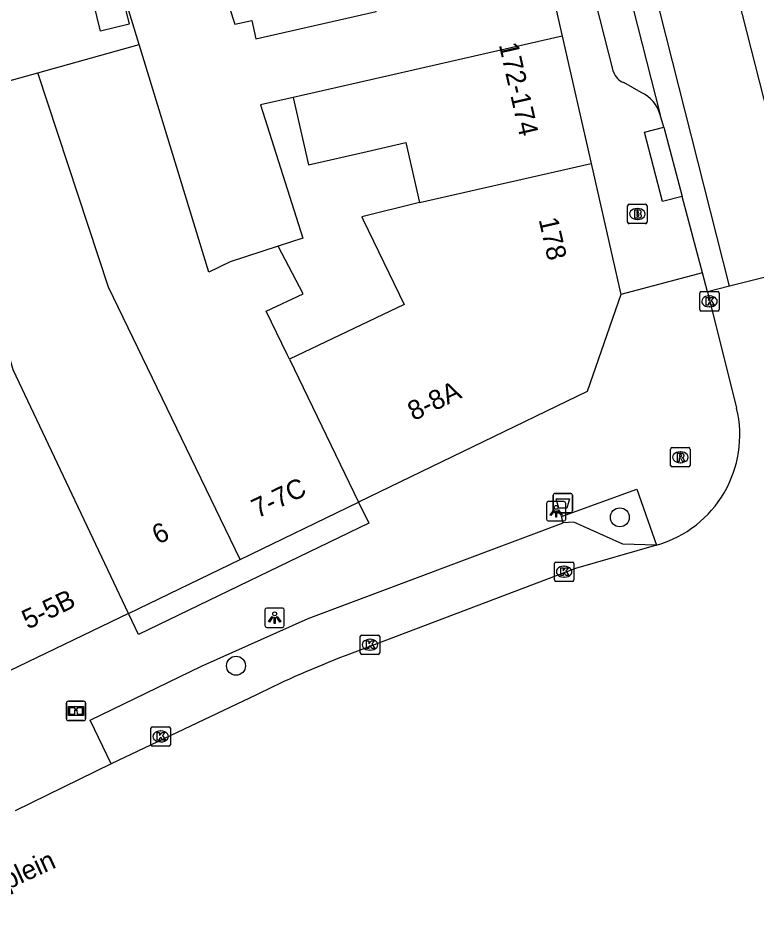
# Model space of a CAD drawing. Extents: x 159265 to 160143, y 383413 to 384319.
# Drawn here: x 159729.99 to 159768.06, y 383602.03 to 383649.08 of the extents above; entities that cross this region are included whole.
import ezdxf

# ---------------------------------------------------------------- set-up
doc = ezdxf.new("R2010")
doc.units = 0
for name, color, linetype in [('IMGEO_Afvalbak', 7, 'Continuous'), ('IMGEO_Boom', 7, 'Continuous'), ('IMGEO_Brandkraan', 7, 'Continuous'), ('IMGEO_Informatiebord', 7, 'Continuous'), ('IMGEO_Kolk', 7, 'Continuous'), ('IMGEO_Lichtpunt', 7, 'Continuous'), ('IMGEO_Openbare_ruimte_label', 7, 'Continuous'), ('IMGEO_Pand', 7, 'Continuous'), ('IMGEO_Pand_nummerreeks', 7, 'Continuous'), ('IMGEO_Parkeervlak_open', 7, 'Continuous'), ('IMGEO_Rijbaan_lokaal_gesloten', 7, 'Continuous'), ('IMGEO_Rijbaan_lokaal_open', 7, 'Continuous'), ('IMGEO_Rioolput', 7, 'Continuous'), ('IMGEO_Voetpad_open', 7, 'Continuous')]:
    doc.layers.add(name, color=color, linetype=linetype)

msp = doc.modelspace()

# ---------------------------------------------------------------- linework, layer by layer
at = {"layer": 'IMGEO_Afvalbak'}
for p, q in [((159757.568, 383623.678), (159757.568, 383624.478)), ((159757.568, 383624.478), (159757.568, 383623.678)), ((159757.668, 383624.578), (159758.458, 383624.578)), ((159758.458, 383624.578), (159757.668, 383624.578)), ((159758.558, 383624.478), (159758.558, 383623.678)), ((159758.558, 383623.678), (159758.558, 383624.478)), ((159758.458, 383623.578), (159757.668, 383623.578)), ((159757.668, 383623.578), (159758.458, 383623.578))]:
    msp.add_line(p, q, dxfattribs=at)
msp.add_lwpolyline([(159757.711, 383624.292), (159758.415, 383624.292), (159758.266, 383623.822), (159757.86, 383623.822), (159757.711, 383624.292)], dxfattribs=at)
for centre, start, end in [((159757.668, 383624.478), 90, 180), ((159757.668, 383624.478), 90, 180), ((159758.458, 383624.478), 0, 90), ((159758.458, 383624.478), 360, 90), ((159757.668, 383623.678), 180, 270), ((159757.668, 383623.678), 180, 270), ((159758.458, 383623.678), 270, 0), ((159758.458, 383623.678), 270, 0)]:
    msp.add_arc(centre, 0.1, start, end, dxfattribs=at)
at = {"layer": 'IMGEO_Boom'}
for centre in [(159761.002, 383623.342), (159741.213, 383615.691)]:
    msp.add_circle(centre, 0.489, dxfattribs=at)
at = {"layer": 'IMGEO_Brandkraan'}
for p, q in [((159761.404, 383638.559), (159761.404, 383639.411)), ((159761.479, 383639.485), (159762.331, 383639.485)), ((159761.892, 383639.265), (159761.917, 383639.265)), ((159762.405, 383639.411), (159762.405, 383638.559)), ((159762.331, 383638.485), (159761.479, 383638.485)), ((159761.915, 383638.705), (159761.89, 383638.705))]:
    msp.add_line(p, q, dxfattribs=at)
for points in [[(159761.404, 383638.559), (159761.404, 383639.411)], [(159761.479, 383639.485), (159762.331, 383639.485)], [(159762.405, 383639.411), (159762.405, 383638.559)], [(159761.752, 383639.185), (159761.752, 383638.785), (159761.965, 383638.785)], [(159761.983, 383639.185), (159761.752, 383639.185)], [(159761.931, 383639.104), (159761.877, 383639.104), (159761.877, 383639.028)], [(159761.877, 383639.028), (159761.93, 383639.028)], [(159761.939, 383638.952), (159761.877, 383638.952), (159761.877, 383638.871)], [(159761.877, 383638.871), (159761.939, 383638.871)], [(159762.331, 383638.485), (159761.479, 383638.485)]]:
    msp.add_lwpolyline(points, dxfattribs=at)
for centre, radius, start, end in [((159761.481, 383639.409), 0.0765, 91.552, 178.448), ((159761.481, 383639.409), 0.0765, 91.552, 178.448), ((159762.329, 383639.409), 0.0765, 1.552, 88.448), ((159762.329, 383639.409), 0.0765, 1.552, 88.448), ((159761.932, 383639.066), 0.0379, 267.8285, 90.9355), ((159761.94, 383638.911), 0.0404, 269.8759, 90.5077), ((159761.971, 383639.036), 0.251, 268.6676, 293.5347), ((159761.987, 383639.04), 0.145, 59.4692, 91.5367), ((159762.012, 383639.087), 0.0922, 285.5137, 58.1501), ((159762.017, 383638.895), 0.105, 301.3115, 78.989), ((159761.481, 383638.561), 0.0765, 181.552, 268.448), ((159761.481, 383638.561), 0.0765, 181.552, 268.448), ((159762.329, 383638.561), 0.0765, 271.552, 358.448), ((159762.329, 383638.561), 0.0765, 271.552, 358.448)]:
    msp.add_arc(centre, radius, start, end, dxfattribs=at)
for centre, major_axis, ratio, start_param, end_param in [((159761.891, 383638.985), (-0.387, 0.002), 0.722429, 4.712389, 7.853982), ((159761.916, 383638.985), (-0.39, 0.002), 0.717154, 1.570796, 4.712389)]:
    msp.add_ellipse(centre, major_axis=major_axis, ratio=ratio, start_param=start_param, end_param=end_param, dxfattribs=at)
at = {"layer": 'IMGEO_Informatiebord'}
for p, q in [((159732.568, 383613.859), (159733.358, 383613.859)), ((159733.358, 383613.859), (159732.568, 383613.859)), ((159732.468, 383612.959), (159732.468, 383613.759)), ((159732.468, 383613.759), (159732.468, 383612.959)), ((159733.458, 383613.759), (159733.458, 383612.959)), ((159733.458, 383612.959), (159733.458, 383613.759)), ((159733.358, 383612.859), (159732.568, 383612.859)), ((159732.568, 383612.859), (159733.358, 383612.859))]:
    msp.add_line(p, q, dxfattribs=at)
for points in [[(159732.569, 383613.591), (159733.357, 383613.591), (159733.357, 383613.127), (159732.569, 383613.127), (159732.569, 383613.591)], [(159732.634, 383613.526), (159732.634, 383613.192), (159732.909, 383613.192), (159732.91, 383613.405), (159733.014, 383613.406), (159733.015, 383613.192), (159733.292, 383613.192), (159733.292, 383613.526), (159733.016, 383613.526), (159733.016, 383613.446), (159732.91, 383613.446), (159732.91, 383613.526), (159732.634, 383613.526)]]:
    msp.add_lwpolyline(points, dxfattribs=at)
for centre, start, end in [((159732.568, 383613.759), 90, 180), ((159732.568, 383613.759), 90, 180), ((159733.358, 383613.759), 0, 90), ((159733.358, 383613.759), 360, 90), ((159732.568, 383612.959), 180, 270), ((159732.568, 383612.959), 180, 270), ((159733.358, 383612.959), 270, 0), ((159733.358, 383612.959), 270, 0)]:
    msp.add_arc(centre, 0.1, start, end, dxfattribs=at)
at = {"layer": 'IMGEO_Kolk'}
for p, q in [((159765.125, 383634.053), (159765.125, 383634.905)), ((159765.2, 383634.979), (159766.052, 383634.979)), ((159765.613, 383634.759), (159765.638, 383634.759)), ((159766.126, 383634.905), (159766.126, 383634.053)), ((159765.636, 383634.199), (159765.611, 383634.199)), ((159766.052, 383633.979), (159765.2, 383633.979)), ((159757.631, 383620.113), (159757.631, 383620.965)), ((159757.706, 383621.039), (159758.558, 383621.039)), ((159758.632, 383620.965), (159758.632, 383620.113)), ((159758.119, 383620.819), (159758.144, 383620.819)), ((159758.558, 383620.039), (159757.706, 383620.039)), ((159758.142, 383620.259), (159758.117, 383620.259)), ((159747.62, 383616.348), (159747.62, 383617.2)), ((159747.695, 383617.274), (159748.547, 383617.274)), ((159748.621, 383617.2), (159748.621, 383616.348)), ((159748.108, 383617.054), (159748.133, 383617.054)), ((159748.547, 383616.274), (159747.695, 383616.274)), ((159748.131, 383616.494), (159748.106, 383616.494)), ((159736.826, 383611.62), (159736.826, 383612.472)), ((159736.901, 383612.546), (159737.753, 383612.546)), ((159737.827, 383612.472), (159737.827, 383611.62)), ((159737.314, 383612.326), (159737.339, 383612.326)), ((159737.753, 383611.546), (159736.901, 383611.546)), ((159737.337, 383611.766), (159737.312, 383611.766))]:
    msp.add_line(p, q, dxfattribs=at)
for points in [[(159765.125, 383634.053), (159765.125, 383634.905)], [(159765.2, 383634.979), (159766.052, 383634.979)], [(159765.446, 383634.679), (159765.569, 383634.679), (159765.569, 383634.528), (159765.699, 383634.679), (159765.863, 383634.679), (159765.717, 383634.528), (159765.87, 383634.279), (159765.718, 383634.279), (159765.633, 383634.443), (159765.569, 383634.376), (159765.569, 383634.279), (159765.446, 383634.279), (159765.446, 383634.679)], [(159766.126, 383634.905), (159766.126, 383634.053)], [(159766.052, 383633.979), (159765.2, 383633.979)], [(159757.631, 383620.113), (159757.631, 383620.965)], [(159757.706, 383621.039), (159758.558, 383621.039)], [(159758.632, 383620.965), (159758.632, 383620.113)], [(159757.952, 383620.739), (159758.075, 383620.739), (159758.075, 383620.588), (159758.205, 383620.739), (159758.369, 383620.739), (159758.223, 383620.588), (159758.376, 383620.339), (159758.224, 383620.339), (159758.139, 383620.503), (159758.075, 383620.436), (159758.075, 383620.339), (159757.952, 383620.339), (159757.952, 383620.739)], [(159758.558, 383620.039), (159757.706, 383620.039)], [(159747.62, 383616.348), (159747.62, 383617.2)], [(159747.695, 383617.274), (159748.547, 383617.274)], [(159748.621, 383617.2), (159748.621, 383616.348)], [(159747.941, 383616.974), (159748.064, 383616.974), (159748.064, 383616.823), (159748.194, 383616.974), (159748.358, 383616.974), (159748.212, 383616.823), (159748.365, 383616.574), (159748.213, 383616.574), (159748.128, 383616.738), (159748.064, 383616.671), (159748.064, 383616.574), (159747.941, 383616.574), (159747.941, 383616.974)], [(159748.547, 383616.274), (159747.695, 383616.274)], [(159736.826, 383611.62), (159736.826, 383612.472)], [(159736.901, 383612.546), (159737.753, 383612.546)], [(159737.827, 383612.472), (159737.827, 383611.62)], [(159737.147, 383612.246), (159737.27, 383612.246), (159737.27, 383612.095), (159737.4, 383612.246), (159737.564, 383612.246), (159737.418, 383612.095), (159737.571, 383611.846), (159737.419, 383611.846), (159737.334, 383612.01), (159737.27, 383611.943), (159737.27, 383611.846), (159737.147, 383611.846), (159737.147, 383612.246)], [(159737.753, 383611.546), (159736.901, 383611.546)]]:
    msp.add_lwpolyline(points, dxfattribs=at)
for centre, start, end in [((159765.202, 383634.903), 91.552, 178.448), ((159765.202, 383634.903), 91.552, 178.448), ((159766.05, 383634.903), 1.552, 88.448), ((159766.05, 383634.903), 1.552, 88.448), ((159765.202, 383634.055), 181.552, 268.448), ((159765.202, 383634.055), 181.552, 268.448), ((159766.05, 383634.055), 271.552, 358.448), ((159766.05, 383634.055), 271.552, 358.448), ((159757.708, 383620.963), 91.552, 178.448), ((159757.708, 383620.963), 91.552, 178.448), ((159758.556, 383620.963), 1.552, 88.448), ((159758.556, 383620.963), 1.552, 88.448), ((159757.708, 383620.115), 181.552, 268.448), ((159757.708, 383620.115), 181.552, 268.448), ((159758.556, 383620.115), 271.552, 358.448), ((159758.556, 383620.115), 271.552, 358.448), ((159747.697, 383617.198), 91.552, 178.448), ((159747.697, 383617.198), 91.552, 178.448), ((159748.545, 383617.198), 1.552, 88.448), ((159748.545, 383617.198), 1.552, 88.448), ((159747.697, 383616.35), 181.552, 268.448), ((159747.697, 383616.35), 181.552, 268.448), ((159748.545, 383616.35), 271.552, 358.448), ((159748.545, 383616.35), 271.552, 358.448), ((159736.903, 383612.47), 91.552, 178.448), ((159736.903, 383612.47), 91.552, 178.448), ((159737.751, 383612.47), 1.552, 88.448), ((159737.751, 383612.47), 1.552, 88.448), ((159736.903, 383611.622), 181.552, 268.448), ((159736.903, 383611.622), 181.552, 268.448), ((159737.751, 383611.622), 271.552, 358.448), ((159737.751, 383611.622), 271.552, 358.448)]:
    msp.add_arc(centre, 0.0765, start, end, dxfattribs=at)
for centre, major_axis, ratio, start_param, end_param in [((159765.612, 383634.479), (-0.387, 0.002), 0.722429, 4.712389, 7.853982), ((159765.637, 383634.479), (-0.39, 0.002), 0.717154, 1.570796, 4.712389), ((159758.118, 383620.539), (-0.387, 0.002), 0.722429, 4.712389, 7.853982), ((159758.143, 383620.539), (-0.39, 0.002), 0.717154, 1.570796, 4.712389), ((159748.107, 383616.774), (-0.387, 0.002), 0.722429, 4.712389, 7.853982), ((159748.132, 383616.774), (-0.39, 0.002), 0.717154, 1.570796, 4.712389), ((159737.313, 383612.046), (-0.387, 0.002), 0.722429, 4.712389, 7.853982), ((159737.338, 383612.046), (-0.39, 0.002), 0.717154, 1.570796, 4.712389)]:
    msp.add_ellipse(centre, major_axis=major_axis, ratio=ratio, start_param=start_param, end_param=end_param, dxfattribs=at)
at = {"layer": 'IMGEO_Lichtpunt'}
for p, q in [((159757.22, 383624.058), (159757.22, 383623.251)), ((159757.22, 383624.058), (159757.22, 383623.251)), ((159758.122, 383624.153), (159757.314, 383624.153)), ((159758.122, 383624.153), (159757.314, 383624.153)), ((159758.216, 383623.251), (159758.216, 383624.058)), ((159758.216, 383623.251), (159758.216, 383624.058)), ((159757.314, 383623.157), (159758.122, 383623.157)), ((159757.314, 383623.157), (159758.122, 383623.157)), ((159742.706, 383618.568), (159742.706, 383617.761)), ((159742.706, 383618.568), (159742.706, 383617.761)), ((159743.608, 383618.663), (159742.8, 383618.663)), ((159743.608, 383618.663), (159742.8, 383618.663)), ((159743.702, 383617.761), (159743.702, 383618.568)), ((159743.702, 383617.761), (159743.702, 383618.568)), ((159742.8, 383617.667), (159743.608, 383617.667)), ((159742.8, 383617.667), (159743.608, 383617.667))]:
    msp.add_line(p, q, dxfattribs=at)
for points in [[(159757.594, 383623.722), (159757.633, 383623.694), (159757.445, 383623.432), (159757.407, 383623.459), (159757.594, 383623.722)], [(159757.696, 383623.674), (159757.743, 383623.674), (159757.743, 383623.352), (159757.696, 383623.352), (159757.696, 383623.674)], [(159757.806, 383623.694), (159757.844, 383623.721), (159758.031, 383623.459), (159757.992, 383623.431), (159757.806, 383623.694)], [(159743.08, 383618.232), (159743.119, 383618.204), (159742.931, 383617.942), (159742.893, 383617.969), (159743.08, 383618.232)], [(159743.182, 383618.184), (159743.229, 383618.184), (159743.229, 383617.862), (159743.182, 383617.862), (159743.182, 383618.184)], [(159743.292, 383618.204), (159743.33, 383618.231), (159743.517, 383617.969), (159743.478, 383617.941), (159743.292, 383618.204)]]:
    msp.add_lwpolyline(points, dxfattribs=at)
for centre in [(159757.719, 383623.856), (159743.205, 383618.366)]:
    msp.add_circle(centre, 0.0994, dxfattribs=at)
for centre, start, end in [((159757.314, 383624.058), 90, 180), ((159757.314, 383624.058), 90, 180), ((159758.122, 383624.058), 0, 90), ((159758.122, 383624.058), 0, 90), ((159757.314, 383623.251), 180, 270), ((159757.314, 383623.251), 180, 270), ((159758.122, 383623.251), 270, 0), ((159758.122, 383623.251), 270, 360), ((159742.8, 383618.568), 90, 180), ((159742.8, 383618.568), 90, 180), ((159743.608, 383618.568), 0, 90), ((159743.608, 383618.568), 0, 90), ((159742.8, 383617.761), 180, 270), ((159742.8, 383617.761), 180, 270), ((159743.608, 383617.761), 270, 0), ((159743.608, 383617.761), 270, 360)]:
    msp.add_arc(centre, 0.0946, start, end, dxfattribs=at)
at = {"layer": 'IMGEO_Pand'}
for points in [[(159716.222, 383654.755), (159724.704, 383656.148), (159724.791, 383655.615), (159732.254, 383656.841), (159733.652, 383657.071), (159735.712, 383648.773), (159734.226, 383648.404), (159733.874, 383649.823), (159732.78, 383649.551), (159731.918, 383653.024), (159725.927, 383652.04), (159726.355, 383649.437), (159717.338, 383647.956), (159716.222, 383654.755)], [(159736.221, 383647.723), (159735.427, 383650.315), (159740.35, 383651.272), (159741.147, 383648.77), (159742.024, 383648.968), (159742.241, 383648.012), (159748.436, 383649.419), (159747.734, 383652.503), (159751.702, 383653.406), (159756.577, 383654.515)], [(159756.577, 383654.515), (159758.025, 383648.15)], [(159758.025, 383648.15), (159747.183, 383645.683), (159744.165, 383644.996)], [(159758.025, 383648.15), (159759.519, 383641.586)], [(159731.003, 383646.269), (159736.221, 383647.723)], [(159743.381, 383637.329), (159740.908, 383636.524), (159739.819, 383635.977), (159736.221, 383647.723)], [(159725.724, 383644.799), (159731.003, 383646.269)], [(159741.427, 383621.174), (159734.635, 383635.218), (159731.003, 383646.269)], [(159744.165, 383644.996), (159742.471, 383644.61), (159744.656, 383637.744), (159743.381, 383637.329)], [(159744.165, 383644.996), (159744.956, 383641.521), (159747.974, 383642.208), (159749.973, 383642.663), (159750.676, 383639.575)], [(159735.661, 383618.386), (159729.726, 383630.947), (159725.724, 383644.799)], [(159750.676, 383639.575), (159759.519, 383641.586)], [(159759.519, 383641.586), (159761.057, 383634.824)], [(159750.676, 383639.575), (159747.699, 383638.839), (159747.776, 383638.681), (159749.886, 383634.322), (159743.968, 383631.505)], [(159743.968, 383631.505), (159743.858, 383631.732), (159742.769, 383633.981), (159744.681, 383634.872), (159743.381, 383637.329)], [(159761.057, 383634.824), (159759.316, 383629.823), (159747.536, 383624.128)], [(159743.968, 383631.505), (159747.536, 383624.128)], [(159741.427, 383621.174), (159747.536, 383624.128)], [(159735.661, 383618.386), (159741.427, 383621.174)], [(159735.661, 383618.386), (159729.539, 383615.426)]]:
    msp.add_lwpolyline(points, dxfattribs=at)
at = {"layer": 'IMGEO_Parkeervlak_open'}
msp.add_lwpolyline([(159762.891, 383621.914), (159761.153, 383621.958), (159758.634, 383623.094), (159758.084, 383623.065)], dxfattribs=at)
at = {"layer": 'IMGEO_Rijbaan_lokaal_gesloten'}
for points in [[(159731.232, 383789.416), (159737.188, 383767.754), (159743.907, 383742.981), (159746.275, 383733.718), (159748.213, 383725.748), (159750.495, 383715.537), (159753.984, 383701.318), (159755.061, 383696.881), (159757.859, 383686.497), (159761.779, 383670.729), (159766.86, 383651.04), (159770.63, 383636.264)], [(159766.651, 383635.26), (159763.071, 383649.447), (159761.563, 383655.393), (159758.462, 383667.413), (159751.83, 383693.522), (159747.652, 383709.807), (159746.145, 383716.399), (159744.035, 383725.92), (159742.57, 383732.081), (159740.245, 383740.87), (159737.704, 383750.392), (159734.129, 383763.446), (159727.497, 383787.53), (159727.293, 383788.274)], [(159743.254, 383723.473), (159743.93, 383720.304), (159744.552, 383717.401), (159745.563, 383712.997), (159746.769, 383708.161), (159763.08, 383644.097)], [(159763.276, 383643.459), (159763.08, 383644.097)], [(159763.276, 383643.459), (159764.207, 383639.89)], [(159765.259, 383635.945), (159764.207, 383639.89)], [(159770.63, 383636.264), (159766.651, 383635.26)], [(159765.518, 383634.974), (159765.259, 383635.945)], [(159766.651, 383635.26), (159765.518, 383634.974)]]:
    msp.add_lwpolyline(points, dxfattribs=at)
at = {"layer": 'IMGEO_Rijbaan_lokaal_open'}
for points in [[(159765.518, 383634.974), (159767.019, 383628.975)], [(159762.891, 383621.914), (159758.718, 383620.703), (159746.844, 383616.208)], [(159742.269, 383614.195), (159734.781, 383610.638)], [(159734.781, 383610.638), (159729.825, 383608.21)]]:
    msp.add_lwpolyline(points, dxfattribs=at)
for centre, radius, start, end in [((159761.295, 383627.584), 5.891, 285.723, 13.6542), ((159766.411, 383565.533), 54.322, 111.1126, 116.3864)]:
    msp.add_arc(centre, radius, start, end, dxfattribs=at)
at = {"layer": 'IMGEO_Rioolput'}
for p, q in [((159763.62, 383626.014), (159763.62, 383626.866)), ((159763.695, 383626.94), (159764.547, 383626.94)), ((159764.108, 383626.72), (159764.133, 383626.72)), ((159764.621, 383626.866), (159764.621, 383626.014)), ((159764.131, 383626.16), (159764.106, 383626.16)), ((159764.547, 383625.94), (159763.695, 383625.94))]:
    msp.add_line(p, q, dxfattribs=at)
for points in [[(159763.62, 383626.014), (159763.62, 383626.866)], [(159763.695, 383626.94), (159764.547, 383626.94)], [(159764.209, 383626.638), (159763.957, 383626.64), (159763.957, 383626.24)], [(159764.135, 383626.559), (159764.081, 383626.559), (159764.081, 383626.478)], [(159764.621, 383626.866), (159764.621, 383626.014)], [(159763.957, 383626.24), (159764.081, 383626.24), (159764.081, 383626.402), (159764.092, 383626.402)], [(159764.081, 383626.478), (159764.133, 383626.478)], [(159764.139, 383626.373), (159764.21, 383626.24), (159764.35, 383626.24), (159764.285, 383626.366)], [(159764.547, 383625.94), (159763.695, 383625.94)]]:
    msp.add_lwpolyline(points, dxfattribs=at)
for centre, radius, start, end in [((159763.697, 383626.864), 0.0765, 91.552, 178.448), ((159763.697, 383626.864), 0.0765, 91.552, 178.448), ((159764.141, 383626.463), 0.0964, 77.0061, 93.1865), ((159764.208, 383626.528), 0.109, 350.3612, 89.416), ((159764.545, 383626.864), 0.0765, 1.552, 88.448), ((159764.545, 383626.864), 0.0765, 1.552, 88.448), ((159764.091, 383626.349), 0.0533, 26.0293, 88.6989), ((159764.117, 383626.667), 0.19, 274.7715, 282.9687), ((159764.155, 383626.52), 0.0378, 276.6634, 79.6772), ((159764.206, 383626.528), 0.112, 277.5842, 350.9817), ((159764.19, 383626.313), 0.108, 29.5134, 73.7905), ((159763.697, 383626.016), 0.0765, 181.552, 268.448), ((159763.697, 383626.016), 0.0765, 181.552, 268.448), ((159764.545, 383626.016), 0.0765, 271.552, 358.448), ((159764.545, 383626.016), 0.0765, 271.552, 358.448)]:
    msp.add_arc(centre, radius, start, end, dxfattribs=at)
for centre, major_axis, ratio, start_param, end_param in [((159764.107, 383626.44), (-0.387, 0.002), 0.722429, 4.712389, 7.853982), ((159764.132, 383626.44), (-0.39, 0.002), 0.717154, 1.570796, 4.712389)]:
    msp.add_ellipse(centre, major_axis=major_axis, ratio=ratio, start_param=start_param, end_param=end_param, dxfattribs=at)
at = {"layer": 'IMGEO_Voetpad_open'}
for points in [[(159760.681, 383646.315), (159744.462, 383709.976), (159744.436, 383710.138)], [(159762.098, 383645.246), (159761.205, 383645.756)], [(159764.207, 383639.89), (159763.201, 383639.627), (159762.27, 383643.196), (159763.276, 383643.459)], [(159765.259, 383635.945), (159761.057, 383634.824)], [(159758.084, 383623.065), (159757.996, 383623.385), (159761.87, 383624.794), (159762.891, 383621.914)], [(159747.536, 383624.128), (159748.059, 383623.048), (159736.184, 383617.306), (159735.661, 383618.386)], [(159734.781, 383610.638), (159733.698, 383612.881), (159739.43, 383615.663), (159744.932, 383618.127), (159758.084, 383623.065)]]:
    msp.add_lwpolyline(points, dxfattribs=at)
for centre, radius, start, end in [((159761.48, 383646.539), 0.83, 195.6548, 250.6432), ((159761.397, 383643.653), 1.74, 14.7781, 66.2601)]:
    msp.add_arc(centre, radius, start, end, dxfattribs=at)

# ---------------------------------------------------------------- texts
at = {"layer": 'IMGEO_Openbare_ruimte_label'}
msp.add_text('St Trudoplein', height=1, rotation=24.6431, dxfattribs=at).set_placement((159724.773, 383601.991))
at = {"layer": 'IMGEO_Pand_nummerreeks'}
for s, rotation, p in [('172-174', 282.8226, (159754.76, 383647.715)), ('178', 282.8169, (159756.812, 383638.699)), ('8-8A', 25.8003, (159750.371, 383628.298)), ('7-7C', 25.6055, (159742.317, 383623.278)), ('6', 25.8035, (159737.192, 383621.925)), ('5-5B', 25.806, (159730.481, 383617.548))]:
    msp.add_text(s, height=1, rotation=rotation, dxfattribs=at).set_placement(p)

doc.saveas('drawing.dxf')
